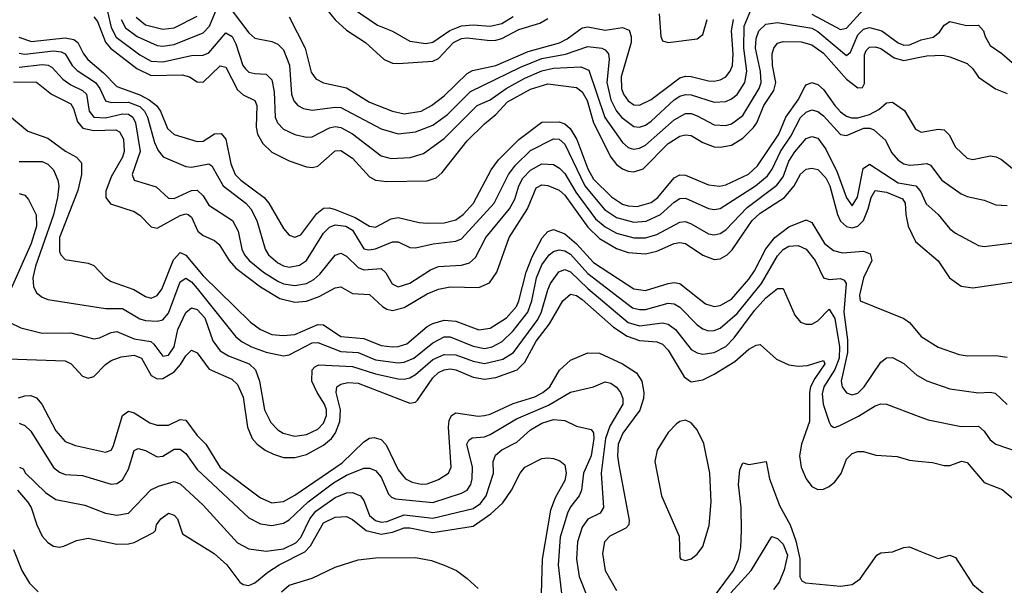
# Model space of a CAD drawing. Header units: inches. Extents: x 990535 to 1117859, y 769386 to 892122.
# Tile 740 of 1056: x 1056872 to 1060300, y 852919 to 854889. Entities that reach past the tile are written whole.
import ezdxf

# ---------------------------------------------------------------- set-up
doc = ezdxf.new("R2010")
doc.units = ezdxf.units.IN
doc.header["$MEASUREMENT"] = 0
doc.layers.add('B0855', color=7, linetype='Continuous')
doc.layers.add('B0865', color=7, linetype='Continuous')

msp = doc.modelspace()

# ---------------------------------------------------------------- linework, layer by layer
at = {"layer": 'B0855', "color": 5}
for points, elevation in [([(1057225.3, 854890), (1057240.4, 854860.4), (1057280.6, 854830), (1057350, 854799.3), (1057370, 854796.9), (1057410, 854803.2), (1057510, 854843.3), (1057533, 854867), (1057570, 854956.1)], 3060), ([(1057177.9, 854917.9), (1057190, 854862.4), (1057207.8, 854827.8), (1057290, 854766.5), (1057330, 854744.5), (1057370, 854742.1), (1057470, 854764.6), (1057510, 854765.9), (1057530, 854773.8), (1057590, 854843.5), (1057612, 854830), (1057624.6, 854804.6), (1057648.5, 854730), (1057658.2, 854718.2), (1057670, 854706.9), (1057690, 854701.2), (1057730, 854698.9), (1057750, 854679.7), (1057757.9, 854637.9), (1057761.6, 854550), (1057769.5, 854529.5), (1057790, 854507.9), (1057830, 854488.7), (1057870, 854479.9), (1057890, 854481.1), (1057950, 854512.6), (1057970, 854516.5), (1057990, 854513.4), (1058030, 854491.3), (1058130, 854415), (1058165.6, 854405.6), (1058231.5, 854408.5), (1058277.5, 854422.5), (1058350, 854474.7), (1058465, 854590), (1058510, 854610.4), (1058565.3, 854650), (1058630, 854685.5), (1058690, 854711.2), (1058730, 854720), (1058824.9, 854724.9), (1058853.4, 854713.4), (1058908.6, 854548.6), (1058970, 854461.6), (1058990, 854444.2), (1059000.6, 854440.6), (1059010, 854437.7), (1059030, 854441.5), (1059050, 854452.5), (1059150, 854540.8), (1059190, 854562.7), (1059210, 854562), (1059230, 854554.4), (1059290, 854522.5), (1059330, 854520.9), (1059350, 854526.2), (1059390, 854555.7), (1059445.8, 854650), (1059452.8, 854670), (1059451.1, 854708.9), (1059433.7, 854790), (1059436.2, 854823.8), (1059445.6, 854850), (1059470, 854873), (1059510, 854879.7), (1059630, 854859.3), (1059650, 854847.8), (1059750, 854764.8), (1059763.8, 854776.2), (1059790, 854836.6), (1059810, 854856), (1059830, 854861.4), (1059873.7, 854850), (1059930, 854808.4), (1059950, 854800.9), (1059970, 854801.5), (1060000, 854814.9)], 3040), ([(1057590, 854949.1), (1057670, 854843.2), (1057690, 854824.3), (1057750, 854813.4), (1057770, 854804.2), (1057790, 854784.4), (1057810.6, 854730.6), (1057817.7, 854630), (1057825.9, 854605.9), (1057839.8, 854590), (1057859.5, 854579.5), (1057890, 854573.8), (1057970, 854584.6), (1057990, 854582.9), (1058130, 854508.4), (1058190, 854492), (1058250, 854498.4), (1058310, 854521.4), (1058361.3, 854558.7), (1058441.1, 854638.9), (1058615.7, 854724.3), (1058690, 854754.1), (1058771.5, 854768.5), (1058850, 854796.1), (1058899, 854790), (1058910, 854784.5), (1058922.2, 854770), (1058924, 854750), (1058916.3, 854670), (1058929.4, 854609.4), (1058949.8, 854570), (1058968.3, 854548.2), (1059010, 854516.9), (1059030, 854514.8), (1059050, 854521.9), (1059070, 854535.4), (1059150, 854610.1), (1059170, 854622.5), (1059190, 854628.2), (1059210, 854626.9), (1059290, 854602), (1059330, 854604.6), (1059350, 854613.1), (1059370, 854628.7), (1059396.9, 854670), (1059403.6, 854710), (1059392.9, 854790), (1059393.8, 854866.2), (1059423.5, 854936.5)], 3060), ([(1057924.5, 854944.5), (1057970, 854888.1), (1058010, 854852.5), (1058075.3, 854810), (1058140.2, 854750), (1058170, 854738.1), (1058190, 854736.6), (1058310, 854744.2), (1058330, 854754.1), (1058382.1, 854810), (1058410, 854824), (1058430, 854826.2), (1058510, 854816.6), (1058530, 854818.1), (1058550, 854824), (1058610, 854855.2), (1058682.7, 854877.3), (1058710, 854893.6)], 3120), ([(1058030, 854928.8), (1058117.4, 854870), (1058170, 854849.1), (1058230, 854814.7), (1058286.3, 854806.3), (1058310, 854810.5), (1058368.9, 854851.1), (1058410, 854867.4), (1058450, 854870.9), (1058510, 854866.3), (1058550, 854875.6), (1058590, 854899.8)], 3140), ([(1059630, 854908.6), (1059730, 854854.9), (1059750, 854859.9), (1059810, 854924.4)], 3060), ([(1057130, 854898.8), (1057142.7, 854882.7), (1057170, 854811.3), (1057188.1, 854790), (1057279.3, 854719.3), (1057330, 854695.3), (1057437, 854697), (1057462.8, 854690), (1057490, 854673.1), (1057510, 854671.2), (1057570, 854728), (1057590, 854723.7), (1057630, 854644.9), (1057650, 854627.9), (1057690, 854607.8), (1057697.7, 854590), (1057694.9, 854514.9), (1057700.1, 854490), (1057718.4, 854458.4), (1057750, 854427.9), (1057810, 854397.3), (1057870, 854376.3), (1057890, 854373.8), (1057910, 854379.3), (1057970, 854432.6), (1057990, 854433.3), (1058030, 854406.9), (1058090, 854341.3), (1058110.1, 854330.1), (1058150, 854325.4), (1058290, 854327.5), (1058321.5, 854338.5), (1058342.8, 854357.2), (1058430, 854466.9), (1058490, 854526.5), (1058530, 854559.1), (1058570, 854602.5), (1058650, 854646.8), (1058710, 854665.3), (1058810, 854653.1), (1058830, 854638.4), (1058847.3, 854607.3), (1058869.8, 854530), (1058930.3, 854410.3), (1058950, 854384.9), (1058970, 854369.4), (1058990, 854361.3), (1059010, 854358.7), (1059042.6, 854370), (1059130, 854457.9), (1059170, 854483.4), (1059190, 854488.6), (1059210, 854485.5), (1059250, 854461.6), (1059290, 854446.6), (1059310, 854444.9), (1059350, 854452.2), (1059390, 854476.4), (1059426.5, 854513.5), (1059437.8, 854530), (1059462.5, 854590), (1059497.7, 854642.3), (1059504.1, 854670), (1059492.7, 854730), (1059491.1, 854770), (1059497.9, 854790), (1059510, 854807), (1059530, 854813.1), (1059592.3, 854812.3), (1059630, 854801.6), (1059670, 854772.1), (1059750, 854682), (1059790, 854652), (1059806.6, 854653.4), (1059813.1, 854666.9), (1059813.5, 854766.5), (1059818.7, 854781.3), (1059830, 854793.9), (1059850, 854794.7), (1059870, 854788.5), (1059915.9, 854755.9), (1059950, 854747), (1060000, 854757)], 3020), ([(1057277.7, 854897.7), (1057310, 854871.7), (1057370, 854855.8), (1057410, 854861.1), (1057490, 854900.9)], 3080), ([(1057810, 854899.4), (1057865.9, 854790), (1057886.2, 854706.2), (1057902.8, 854682.8), (1057929.7, 854669.7), (1058010, 854651.9), (1058090, 854602.4), (1058170.2, 854570), (1058210, 854561), (1058269.8, 854570), (1058306, 854590), (1058350, 854624.3), (1058430, 854701.8), (1058448, 854712), (1058530, 854729.6), (1058641.7, 854778.3), (1058751.3, 854808.7), (1058778, 854822), (1058830, 854861.3), (1058850, 854864.5), (1058910, 854852.5), (1058970, 854861.5), (1058993.2, 854853.2), (1059000.8, 854830), (1059000.3, 854810), (1058966.3, 854690), (1058967.2, 854650), (1058973.9, 854630), (1058990, 854606.1), (1059010, 854593.1), (1059030, 854590.9), (1059070, 854610.8), (1059170, 854686.8), (1059190, 854692.7), (1059210, 854691.8), (1059270, 854675.9), (1059290, 854675.5), (1059310, 854679.5), (1059330.4, 854690), (1059345.9, 854710), (1059353, 854730), (1059355.2, 854770), (1059350.4, 854850), (1059357.4, 854890)], 3080), ([(1059097.8, 854910), (1059103.6, 854830), (1059110, 854815.2), (1059130, 854809.2), (1059230, 854822.5), (1059250, 854837.7), (1059265.4, 854890)], 3120), ([(1056868.4, 854828.4), (1056912.6, 854812.6), (1057030, 854826.5), (1057060.6, 854820.6), (1057074.1, 854810), (1057093.5, 854770), (1057108.7, 854750), (1057163.9, 854703.9), (1057210, 854656.7), (1057290, 854627.7), (1057322.8, 854610), (1057348, 854590), (1057361.4, 854570), (1057386.8, 854510), (1057409.2, 854489.2), (1057490, 854464.5), (1057510, 854466.5), (1057550, 854491.1), (1057573.1, 854493.1), (1057590, 854472.8), (1057607.2, 854387.2), (1057622.5, 854350), (1057641.2, 854330), (1057722.8, 854270), (1057739.1, 854250), (1057790, 854161.3), (1057810, 854138.4), (1057830, 854131.9), (1057850, 854140.1), (1057906.3, 854213.7), (1057930, 854232.4), (1057950, 854234.3), (1057970, 854227.8), (1058040.3, 854200.3), (1058090, 854169.7), (1058110, 854166.9), (1058165.1, 854194.9), (1058190, 854200.4), (1058262.7, 854182.7), (1058290, 854180.4), (1058350, 854181.8), (1058390, 854192.4), (1058415.5, 854210), (1058451.4, 854250), (1058513.8, 854366.2), (1058538.6, 854401.4), (1058610, 854471.5), (1058690, 854532.7), (1058750, 854532.9), (1058770, 854526.5), (1058788.1, 854510), (1058811.6, 854471.6), (1058849.6, 854370), (1058870, 854333.9), (1058932, 854272), (1058970, 854246.7), (1058990, 854240.2), (1059021.7, 854238.3), (1059070, 854252.2), (1059093.7, 854270), (1059150, 854338.8), (1059170, 854348.2), (1059190, 854347.1), (1059270, 854313.7), (1059309.7, 854309.7), (1059330, 854314.1), (1059408.8, 854351.2), (1059440.4, 854379.6), (1059514.3, 854490), (1059539, 854550), (1059581.5, 854610), (1059604.9, 854655.1), (1059610, 854662.5), (1059630, 854670.5), (1059650, 854663.9), (1059670, 854645.6), (1059709.2, 854590), (1059730, 854568), (1059750, 854553), (1059767.3, 854547.3), (1059790, 854547.1), (1059830, 854558.3), (1059863.2, 854576.8), (1059890, 854599.5), (1059910, 854602.1), (1059952.4, 854572.4), (1059990, 854507.3), (1060000, 854502.6)], 2980), ([(1056870, 854773), (1056890, 854769.4), (1056990, 854780.4), (1057016.7, 854776.7), (1057030.1, 854770), (1057054.6, 854730), (1057071.8, 854711.8), (1057135.9, 854670), (1057150.6, 854650), (1057170, 854607), (1057190, 854600.2), (1057250, 854601.6), (1057290, 854586.2), (1057306.2, 854570), (1057316.8, 854550), (1057341.3, 854461.3), (1057353.7, 854433.7), (1057371.5, 854411.5), (1057450, 854378), (1057470, 854375.6), (1057530, 854387.2), (1057540.3, 854380.3), (1057579.7, 854310), (1057658.7, 854250), (1057676.9, 854230), (1057696.8, 854190), (1057726, 854090), (1057738.1, 854070), (1057770, 854041.9), (1057790, 854031.3), (1057810, 854027.6), (1057845.4, 854034.6), (1057870, 854050.1), (1057930, 854145), (1057950, 854166.9), (1057970, 854175.1), (1058007.3, 854170), (1058030, 854155.5), (1058070, 854090.6), (1058087.5, 854087.5), (1058110, 854091.1), (1058170, 854115.7), (1058190, 854115.5), (1058230, 854096), (1058250, 854094.7), (1058311.7, 854108.3), (1058390, 854117.1), (1058410, 854125.6), (1058524, 854250), (1058573.2, 854350), (1058598, 854382), (1058650, 854433.2), (1058730, 854474.4), (1058750, 854473), (1058770, 854455.5), (1058839.1, 854310), (1058908.1, 854228.1), (1058950, 854200.3), (1059010, 854183.8), (1059052.6, 854187.4), (1059102.6, 854210), (1059150, 854253.1), (1059170, 854265.7), (1059190, 854267.5), (1059270, 854231.8), (1059290, 854228.3), (1059310, 854231.8), (1059434.1, 854310), (1059474.9, 854345.1), (1059491.9, 854368.1), (1059520.1, 854430), (1059556.9, 854483.1), (1059590, 854548.7), (1059610, 854567.4), (1059630, 854575.7), (1059650, 854569.6), (1059670, 854553.8), (1059730, 854489.5), (1059750, 854485.5), (1059810.9, 854510.9), (1059831.7, 854511.7), (1059845.9, 854505.9), (1059885.8, 854470), (1059906.6, 854426.6), (1059930, 854399.8), (1059950, 854386.5), (1059970, 854381.8), (1060000, 854385)], 2960), ([(1056870, 854723.8), (1056950, 854732.9), (1056970.7, 854730.7), (1056983.4, 854723.4), (1057021.4, 854681.4), (1057050, 854661.8), (1057090, 854643), (1057104.9, 854630), (1057113.2, 854570), (1057129.9, 854549.9), (1057170, 854547.5), (1057230, 854561.6), (1057250, 854560.1), (1057265.4, 854550), (1057275.4, 854530), (1057290.9, 854430), (1057263.3, 854350), (1057270.1, 854330.1), (1057347.3, 854307.3), (1057390, 854267.6), (1057410, 854266.5), (1057470, 854294.6), (1057490, 854295.1), (1057510, 854275.1), (1057530, 854243.5), (1057612.5, 854190), (1057632.4, 854152.4), (1057644.9, 854090), (1057654.3, 854070), (1057670.9, 854050), (1057720.5, 854010), (1057770, 853977.9), (1057790, 853969.2), (1057830, 853963.1), (1057870, 853969.7), (1057896.2, 853983.8), (1057917.1, 854002.9), (1057970, 854068.9), (1057990, 854075.3), (1058010, 854065.3), (1058050, 854026), (1058070, 854017.6), (1058130, 854021.9), (1058146.9, 854006.9), (1058168.8, 853968.8), (1058190, 853959.1), (1058230, 853971), (1058302.4, 854017.6), (1058330, 854029.7), (1058410, 854034.5), (1058438.3, 854041.7), (1058458.7, 854061.3), (1058494.6, 854130), (1058577.2, 854230), (1058595.6, 854264.4), (1058609.4, 854310), (1058623.1, 854336.9), (1058650, 854364.9), (1058690, 854386.7), (1058730, 854384.3), (1058751.6, 854371.6), (1058770, 854353.2), (1058808.5, 854288.5), (1058876, 854196), (1058910, 854167.2), (1058950, 854145.2), (1059010, 854129.2), (1059050, 854129.5), (1059090, 854141.3), (1059170, 854183.8), (1059190, 854185.7), (1059210, 854178.4), (1059270, 854142.6), (1059290, 854139.4), (1059310, 854143.9), (1059330, 854156.8), (1059404.7, 854235.3), (1059507.8, 854312.2), (1059530, 854341.6), (1059550, 854396.6), (1059570, 854428.9), (1059610, 854475.7), (1059630, 854481.7), (1059650, 854476.3), (1059678.3, 854438.3), (1059718.4, 854358.4), (1059750, 854268.6), (1059770, 854240.5), (1059789.1, 854270.9), (1059808.9, 854371.1), (1059830, 854385.5), (1059930, 854320.6), (1059991.6, 854310), (1060000, 854300.6)], 2940), ([(1056850, 854672.6), (1056930, 854671.9), (1056982.4, 854630), (1057050, 854596), (1057059.6, 854579.6), (1057073.2, 854533.2), (1057091.1, 854511.1), (1057130, 854503), (1057205.9, 854505.9), (1057218.7, 854498.7), (1057232.8, 854472.8), (1057235.9, 854430), (1057229.4, 854410), (1057190, 854342.1), (1057172.2, 854292.2), (1057172.2, 854270), (1057188.1, 854248.1), (1057270, 854221), (1057290, 854207.9), (1057330, 854167.1), (1057350, 854162.6), (1057430, 854206.8), (1057450, 854213.3), (1057458.4, 854210), (1057470, 854200.9), (1057492.1, 854152.1), (1057510, 854137.8), (1057550, 854119.7), (1057566, 854106), (1057600.8, 854050), (1057623.8, 854023.8), (1057710, 853958.4), (1057777.6, 853917.6), (1057830, 853905.3), (1057870, 853908.5), (1057914.7, 853925.3), (1057970, 853955), (1057990, 853958.9), (1058030, 853935.6), (1058090, 853932.1), (1058135.4, 853890), (1058150, 853880.8), (1058170, 853876), (1058210, 853886.7), (1058290, 853933.8), (1058330, 853950.4), (1058370, 853958.3), (1058470, 853956.2), (1058507, 853973), (1058533.4, 854010), (1058575.6, 854130), (1058639.2, 854230), (1058670, 854303.9), (1058690, 854314.3), (1058710, 854312.1), (1058750, 854295), (1058770, 854278.3), (1058850, 854166.1), (1058890, 854127.5), (1058950, 854092.6), (1058990, 854078.1), (1059050, 854073.4), (1059090, 854082.5), (1059150, 854109.1), (1059170, 854113.1), (1059190, 854109.3), (1059250, 854069.3), (1059290, 854054.2), (1059310, 854056), (1059334.4, 854070), (1059352.1, 854087.9), (1059422.1, 854190), (1059450, 854214.9), (1059534.6, 854270), (1059568.7, 854310), (1059590, 854350.8), (1059610, 854369), (1059630, 854372.2), (1059650, 854367), (1059678.1, 854338.1), (1059692.3, 854310), (1059719.1, 854210), (1059730, 854187.4), (1059750, 854169), (1059770, 854164.3), (1059790, 854169.6), (1059809.7, 854190), (1059825.9, 854230), (1059835.8, 854270), (1059850, 854293.8), (1059890, 854287.8), (1059944.9, 854264.9), (1059954.6, 854250), (1059956.4, 854210), (1059965.6, 854170), (1059990, 854116.3), (1060000, 854107.9)], 2920), ([(1056835.2, 854555.2), (1056900.3, 854500.3), (1056970, 854476.3), (1057031.3, 854431.3), (1057070.1, 854410), (1057086.9, 854390), (1057086.8, 854350), (1057073.7, 854293.7), (1057010.7, 854130), (1057010, 854081.6), (1057014.5, 854070), (1057030, 854053.8), (1057110, 854040.9), (1057130, 854032.6), (1057171, 853990), (1057190, 853976.6), (1057269.1, 853949.1), (1057310, 853924.8), (1057330, 853919.4), (1057350, 853927.8), (1057366.8, 853950), (1057407, 854053), (1057430, 854077.7), (1057450, 854068.5), (1057510, 853996.6), (1057675.7, 853835.7), (1057710.3, 853810.3), (1057750, 853792.8), (1057789, 853789), (1057830, 853792.8), (1057910, 853827), (1057930, 853826.5), (1057990, 853785.6), (1058070, 853778.3), (1058130, 853753.7), (1058170, 853749.8), (1058190, 853751), (1058219.5, 853760.5), (1058290, 853820.6), (1058310, 853831.2), (1058350, 853842.2), (1058390, 853839), (1058470, 853808.3), (1058510, 853814.7), (1058567.1, 853850), (1058601.1, 853890), (1058610, 853910.2), (1058635.4, 854010), (1058656.4, 854063.6), (1058690.9, 854129.1), (1058710, 854151.3), (1058730, 854158.2), (1058770, 854143.3), (1058810, 854108), (1058870, 854042.9), (1059010, 853951.1), (1059050, 853945.2), (1059130, 853970.1), (1059150, 853973.6), (1059170, 853970.1), (1059259.4, 853899.4), (1059290, 853890.1), (1059310, 853893.5), (1059350, 853915.9), (1059410, 853985.3), (1059430, 854013.9), (1059469.6, 854090.4), (1059501, 854130), (1059550, 854167.2), (1059610, 854192.3), (1059630, 854182.8), (1059673.7, 854110), (1059704.8, 854084.8), (1059737, 854077), (1059810, 854083.1), (1059833.2, 854073.2), (1059838.5, 854050), (1059809.5, 853990), (1059796.1, 853930), (1059798, 853910), (1059950, 853848.8), (1059970, 853834), (1060000, 853797.8)], 2880), ([(1056870, 854395), (1056950, 854394.7), (1056970, 854386), (1056990, 854366), (1057004.8, 854330), (1057008.1, 854310), (1057003.8, 854270), (1056989, 854209), (1056927, 854030), (1056917.7, 853990), (1056919.6, 853959.6), (1056930, 853938), (1056950, 853922.5), (1056970, 853914.6), (1057170, 853883.3), (1057230, 853883), (1057290, 853847), (1057310, 853841), (1057350, 853838.6), (1057370, 853843.8), (1057390, 853866.8), (1057430, 853976.3), (1057450, 853988.6), (1057470, 853975.5), (1057490, 853952.3), (1057624.7, 853784.7), (1057646.6, 853766.6), (1057679, 853750), (1057730, 853730.7), (1057790, 853717.8), (1057810, 853721.1), (1057890, 853763.8), (1057910, 853765.2), (1057990, 853733.5), (1058050, 853729.3), (1058110, 853704.1), (1058190, 853694.3), (1058210, 853696.6), (1058243.7, 853710), (1058310, 853764), (1058350, 853784.1), (1058370, 853783.8), (1058450, 853751.4), (1058490, 853744), (1058516.2, 853750), (1058552.1, 853767.9), (1058590, 853805.7), (1058640.8, 853870), (1058655.2, 853910), (1058671.6, 853990), (1058690, 854035.5), (1058715.1, 854070), (1058730, 854081.4), (1058750, 854087.5), (1058770, 854083.4), (1058790, 854072.1), (1058850, 854005.3), (1059005.7, 853885.7), (1059030, 853879.3), (1059050, 853879.8), (1059130, 853901.6), (1059150, 853899.3), (1059170, 853887.5), (1059230, 853825.7), (1059250, 853812), (1059270, 853805.2), (1059290, 853806.7), (1059310, 853814.6), (1059370, 853866), (1059454.6, 853970), (1059510, 854066.9), (1059530, 854088.8), (1059550, 854100.3), (1059582.6, 854102.6), (1059610, 854089.4), (1059641.3, 854050), (1059670.1, 853990.1), (1059690, 853983.6), (1059730, 853987.5), (1059741.8, 853981.8), (1059749.7, 853969.7), (1059740.5, 853870), (1059753.4, 853773.4), (1059754.1, 853730), (1059731.6, 853630), (1059735.5, 853610), (1059750, 853588.9), (1059770, 853582.1), (1059790, 853588.3), (1059812.2, 853610), (1059870, 853696.6), (1059890, 853711), (1059910, 853712.7), (1059950, 853691.8), (1059996.5, 853650), (1060000, 853648)], 2860), ([(1056870, 854283.7), (1056890, 854278.4), (1056902.4, 854262.4), (1056928.9, 854208.9), (1056930.5, 854170), (1056911.6, 854110), (1056813.7, 853890)], 2840), ([(1056834.9, 853834.9), (1056875.2, 853815.2), (1056950, 853797.4), (1057050, 853798.7), (1057130, 853777.8), (1057150, 853780.9), (1057190, 853799.6), (1057210, 853803.1), (1057270, 853777.5), (1057327.8, 853767.8), (1057339.1, 853759.1), (1057370, 853716.8), (1057390, 853720.1), (1057409, 853750), (1057422.3, 853810), (1057450, 853869.5), (1057470, 853885.7), (1057490, 853879.5), (1057516.5, 853850), (1057544.5, 853770), (1057570, 853735.5), (1057598.6, 853718.6), (1057670.5, 853690.5), (1057693, 853670), (1057706.1, 853630), (1057724.4, 853530), (1057745.6, 853485.6), (1057770, 853460.6), (1057788.8, 853448.8), (1057830, 853438.3), (1057870, 853443.8), (1057910, 853462.4), (1057930, 853483.1), (1057940.2, 853510), (1057939.9, 853530), (1057933.1, 853550), (1057907.3, 853590), (1057889.4, 853630), (1057889.6, 853670), (1057899.7, 853680.3), (1057913.1, 853686.9), (1058030, 853681.3), (1058110, 853656), (1058190, 853637.6), (1058210, 853637.1), (1058230, 853641.6), (1058250, 853652.7), (1058310, 853705.5), (1058350, 853722.8), (1058390, 853721.6), (1058450, 853699.3), (1058490, 853691.3), (1058553.8, 853706.2), (1058590.7, 853729.3), (1058675.2, 853844.8), (1058688.9, 853871.1), (1058710, 853948.4), (1058719.9, 853970), (1058749, 854011), (1058770, 854018.8), (1058790, 854010.7), (1058850, 853952.7), (1058990, 853833.8), (1059030, 853822.8), (1059110, 853833), (1059130, 853828.9), (1059155, 853810), (1059210, 853740.6), (1059230, 853728.7), (1059250, 853724), (1059290, 853729.3), (1059330, 853750.5), (1059359.2, 853780.7), (1059430, 853876.1), (1059470, 853920.4), (1059510, 853952.6), (1059530, 853952.4), (1059570, 853859.5), (1059590, 853835.8), (1059610, 853828.4), (1059630, 853828.5), (1059650, 853840.2), (1059690, 853880.6), (1059710, 853848), (1059726.2, 853750), (1059724.5, 853710), (1059710, 853670.5), (1059671.9, 853610), (1059665.6, 853585.6), (1059669.5, 853549.5), (1059690, 853487.3), (1059695.6, 853475.6), (1059704.9, 853470), (1059710, 853468.1), (1059730, 853476.6), (1059792, 853508), (1059850, 853543.9), (1059870, 853551), (1059889.3, 853549.3), (1060000, 853508.2)], 2840), ([(1056830, 853707.5), (1057030, 853700.6), (1057050.4, 853690.4), (1057090, 853647.8), (1057110, 853640.1), (1057130, 853646.4), (1057170, 853688), (1057190, 853701.9), (1057225.2, 853714.8), (1057270, 853720.7), (1057295.8, 853710), (1057329.6, 853649.6), (1057350, 853637.5), (1057370, 853639.3), (1057410, 853662.3), (1057432.1, 853687.9), (1057450, 853718.2), (1057470, 853738.4), (1057490, 853728.8), (1057531.2, 853671.2), (1057610, 853636.4), (1057630, 853618.4), (1057650, 853574), (1057665.1, 853470), (1057681.5, 853430), (1057698.4, 853410), (1057726.8, 853390), (1057755.1, 853375.1), (1057790, 853364.4), (1057830, 853364.3), (1057870, 853374.4), (1057930, 853406.5), (1057957.9, 853430), (1057971.4, 853450), (1057986.4, 853490), (1057988.9, 853530), (1057973.2, 853590), (1057975.4, 853610), (1057990, 853619.6), (1058014.5, 853625.5), (1058050, 853623.2), (1058230, 853553.7), (1058250, 853557), (1058256.7, 853563.3), (1058310, 853641), (1058330, 853660.2), (1058350, 853669.5), (1058370, 853672.6), (1058390, 853669.5), (1058450, 853643.6), (1058490, 853636.4), (1058530, 853643.1), (1058604, 853670), (1058630, 853695.6), (1058670, 853768.8), (1058716.6, 853830), (1058762.9, 853910), (1058790, 853932.5), (1058810, 853928.4), (1058830, 853913.9), (1058938.6, 853818.6), (1058986.9, 853786.9), (1059030, 853771.6), (1059090, 853766.6), (1059110, 853759.1), (1059130, 853737.8), (1059185, 853645), (1059210, 853627.6), (1059250, 853634.2), (1059290, 853653.8), (1059361.9, 853698), (1059410, 853741.3), (1059435.9, 853755.9), (1059450, 853757.8), (1059506.1, 853706.1), (1059550, 853686.5), (1059582.5, 853682.5), (1059614.9, 853685.1), (1059670, 853702.4), (1059675.3, 853690), (1059640.2, 853639.8), (1059625.5, 853610), (1059621.1, 853590), (1059621.1, 853490), (1059594.1, 853410), (1059586.4, 853370), (1059592.5, 853330), (1059610, 853289.3), (1059630, 853263.5), (1059650, 853252.9), (1059670, 853253.5), (1059690, 853262.7), (1059710, 853279.5), (1059731.6, 853308.4), (1059750, 853357.7), (1059770, 853377.9), (1059790, 853385.1), (1059810, 853385.1), (1059852.4, 853372.4), (1059927.1, 853367.1), (1059970, 853354.3), (1060000, 853351.4)], 2820), ([(1056868, 853572), (1056890, 853579), (1056910, 853579.5), (1056930, 853571.5), (1056948.6, 853550), (1056997, 853457), (1057030, 853419.2), (1057065.9, 853405.9), (1057170, 853382.2), (1057190, 853389.4), (1057197.5, 853402.5), (1057229.7, 853510.3), (1057250, 853525.3), (1057270, 853519.3), (1057324.7, 853484.7), (1057350, 853477.2), (1057390, 853476.9), (1057430, 853496.1), (1057450, 853494.2), (1057490, 853441.1), (1057519.8, 853410), (1057570, 853328.8), (1057710, 853223.3), (1057750, 853206), (1057790, 853210.8), (1057830, 853232.7), (1057994, 853346), (1058070, 853418.5), (1058090, 853431.4), (1058105.8, 853434.2), (1058130, 853427.3), (1058148, 853408), (1058190, 853321.2), (1058215.3, 853290), (1058238.5, 853278.5), (1058270, 853271.3), (1058290, 853272.5), (1058330, 853287.2), (1058364.4, 853310), (1058374, 853330), (1058364.6, 853470), (1058367.2, 853492.8), (1058374.9, 853510), (1058390, 853519.4), (1058468.1, 853508), (1058490, 853510.4), (1058510, 853515.2), (1058590, 853551.9), (1058664.8, 853575.2), (1058693.6, 853590), (1058717.1, 853610), (1058751.2, 853668.8), (1058790, 853703.1), (1058850, 853728.9), (1058890, 853727.3), (1058970.7, 853690), (1059018.8, 853658.8), (1059038, 853630), (1059044.5, 853590), (1059043.1, 853570), (1059030.5, 853529.5), (1058971.1, 853448.9), (1058955.5, 853410), (1058953.4, 853370), (1058957.3, 853337.3), (1058994, 853146), (1058992.1, 853130), (1058982.1, 853117.9), (1058926.8, 853090), (1058908.3, 853070), (1058900.9, 853030), (1058910.1, 852970), (1058950, 852901.3)], 2780), ([(1056870, 853483.3), (1056890, 853475.3), (1056910, 853455.7), (1056990, 853328.8), (1057010, 853312.5), (1057030, 853305.4), (1057090, 853301.7), (1057190, 853271.7), (1057210, 853273), (1057230, 853286.1), (1057250, 853323.5), (1057270, 853388.1), (1057284.1, 853395.9), (1057310, 853389), (1057350, 853366.7), (1057370, 853368.6), (1057410, 853393.2), (1057430, 853393.4), (1057450, 853377.8), (1057490, 853321.8), (1057670, 853153.5), (1057710, 853132.4), (1057750, 853126.9), (1057790, 853135.3), (1057810, 853147), (1057876.6, 853210), (1057964.6, 853275.4), (1058010, 853302.9), (1058070, 853326.4), (1058090, 853326.9), (1058110, 853319), (1058130, 853295.8), (1058156.2, 853236.2), (1058165.7, 853225.7), (1058180.3, 853220.3), (1058310, 853207.7), (1058410, 853239.9), (1058430, 853250.8), (1058442.3, 853270), (1058447.2, 853290), (1058448.5, 853330), (1058428.9, 853410), (1058435, 853425), (1058447.5, 853432.5), (1058490, 853436.1), (1058510, 853444.4), (1058601.4, 853498.6), (1058713.4, 853546.6), (1058790, 853592), (1058869.4, 853610.6), (1058910, 853627.5), (1058930, 853623.5), (1058950, 853609.3), (1058963.7, 853590), (1058971.8, 853570), (1058971.3, 853550), (1058926.6, 853473.4), (1058911.3, 853430), (1058896.5, 853310), (1058904.5, 853190), (1058892.7, 853170), (1058850, 853148.8), (1058830, 853121.8), (1058814, 853070), (1058810.5, 853010), (1058819.7, 852950), (1058851.1, 852870)], 2760), ([(1056870.7, 853330.7), (1056884.4, 853324.4), (1056892.4, 853310), (1056961.9, 853241.9), (1056997.2, 853217.2), (1057098.2, 853198.2), (1057170, 853170.6), (1057210, 853162.6), (1057250, 853170.2), (1057328.4, 853251.6), (1057355.3, 853264.7), (1057410, 853280.1), (1057430, 853272.6), (1057510, 853197.6), (1057630, 853066.5), (1057670, 853045.6), (1057730, 853037.4), (1057790, 853046.2), (1057833.6, 853066.4), (1057850, 853085.8), (1057882.3, 853150), (1057903.2, 853176.8), (1057970, 853225.2), (1058010, 853240.5), (1058030, 853241.6), (1058058.4, 853230), (1058070, 853214), (1058090, 853162.2), (1058110, 853144.5), (1058130, 853138.6), (1058150, 853140.8), (1058210, 853164), (1058310, 853152.9), (1058450, 853186.2), (1058476, 853204), (1058496.1, 853230), (1058521.4, 853310), (1058520.2, 853350), (1058528.1, 853371.9), (1058550, 853390.5), (1058602.7, 853417.3), (1058650, 853460.3), (1058690, 853483.4), (1058730, 853496.4), (1058770, 853492.4), (1058810, 853473.5), (1058861.2, 853461.2), (1058869.6, 853449.6), (1058870.7, 853430.7), (1058861.4, 853370), (1058834.8, 853310), (1058827.8, 853250), (1058819.6, 853230), (1058790, 853192.4), (1058778.6, 853170), (1058753.6, 853086.4), (1058746.6, 852990), (1058759.9, 852870)], 2740), ([(1056864.1, 853250), (1056899.3, 853210), (1056911.4, 853190), (1056931.3, 853130), (1056950, 853090.1), (1056970, 853067.7), (1056990, 853055.5), (1057010, 853051.6), (1057025.4, 853054.6), (1057070, 853074.8), (1057110, 853082.5), (1057210, 853062.5), (1057250, 853063.1), (1057270, 853067.9), (1057337.6, 853102.4), (1057344.4, 853110), (1057348, 853130), (1057362.8, 853150), (1057389.8, 853170), (1057410, 853163.6), (1057420.6, 853150), (1057438, 853098), (1057549.2, 853030), (1057592.7, 852990), (1057638.2, 852930), (1057650, 852921.3), (1057670, 852918.4), (1057690, 852927.8), (1057735.2, 852964.8), (1057774.6, 852990), (1057864.8, 853035.2), (1057883.7, 853056.3), (1057930, 853136.2), (1057970, 853156.6), (1058010, 853158.6), (1058030, 853148.2), (1058078.3, 853110), (1058130, 853097.3), (1058170, 853103.8), (1058210, 853118.5), (1058230, 853119.6), (1058310, 853102.7), (1058450, 853124.5), (1058511.9, 853168.1), (1058553.4, 853206.6), (1058584.5, 853250), (1058614.7, 853310), (1058629.9, 853330.1), (1058690, 853360.2), (1058710, 853363.2), (1058730, 853360.2), (1058752.1, 853352.1), (1058770, 853338.9), (1058774.8, 853310), (1058770, 853284.1), (1058736.6, 853223.4), (1058719.4, 853180.6), (1058690.9, 853010), (1058684.3, 852770)], 2720), ([(1059270, 852852.7), (1059356.7, 852970), (1059374.6, 853010), (1059382.3, 853050), (1059385.2, 853110), (1059384.1, 853190), (1059374.8, 853270), (1059378.8, 853321.2), (1059390, 853346), (1059410, 853339.2), (1059470.1, 853350.1), (1059481.9, 853290), (1059516.8, 853196.8), (1059553.7, 853130), (1059574.3, 853074.3), (1059588.4, 853011.6), (1059588, 852948), (1059594.9, 852934.9), (1059607.9, 852927.9), (1059730, 852915.3), (1059770, 852921.1), (1059798.2, 852941.8), (1059856, 853024), (1059870, 853031.8), (1059910, 853035.1), (1059950, 853050.2), (1059970, 853052.5), (1060000, 853040.3)], 2780), ([(1059347.1, 852892.9), (1059418.3, 852970), (1059490, 853088.7), (1059510, 853081.8), (1059530, 853062.2), (1059544.4, 853024.4), (1059533.3, 852973.3), (1059516.3, 852930), (1059495.9, 852904.1)], 2760), ([(1056850, 853043.2), (1056879.5, 852970), (1056905.9, 852925.9), (1056935.9, 852895.9)], 2680), ([(1057783.8, 852896.2), (1057810, 852919), (1057890, 852944.2), (1057970, 852981.5), (1058050, 853007), (1058110, 853014.7), (1058250, 853016), (1058305.7, 853005.7), (1058349.4, 852989.4), (1058392.3, 852970), (1058430, 852942.7), (1058467.4, 852907.4)], 2680)]:
    msp.add_lwpolyline(points, dxfattribs=dict(at, elevation=elevation))
at = {"layer": 'B0855', "color": 5, "elevation": 2820}
msp.add_lwpolyline([(1059190, 853493.6), (1059170, 853489.3), (1059158.7, 853481.3), (1059130, 853451.2), (1059091.4, 853390), (1059082.9, 853350), (1059106.1, 853230), (1059168.1, 853090), (1059170, 853016), (1059174, 853010), (1059190, 853005.6), (1059210, 853011.3), (1059230, 853026.8), (1059250, 853053.8), (1059272.5, 853127.5), (1059279, 853210), (1059274.3, 853310), (1059253.1, 853413.1), (1059230, 853460.2), (1059210, 853484.7)], close=True, dxfattribs=at)
at = {"layer": 'B0865', "color": 5}
for points, elevation in [([(1060000, 854814.9), (1060010, 854819.4), (1060052.1, 854827.9), (1060074.2, 854845.8), (1060090, 854870.1), (1060110, 854882.6), (1060168.6, 854868.6), (1060209.6, 854869.6), (1060226.9, 854850), (1060232.7, 854830), (1060250, 854799.4), (1060291.2, 854771.2), (1060344.9, 854724.9)], 3040), ([(1060000, 854757), (1060030, 854762.9), (1060085.5, 854765.5), (1060110, 854760.2), (1060170, 854736.6), (1060190, 854718.2), (1060210, 854688.7), (1060268.6, 854648.6), (1060310, 854632.5)], 3020), ([(1060000, 854502.6), (1060010, 854497.9), (1060070, 854507.5), (1060090, 854505.3), (1060107.6, 854487.6), (1060130, 854445.6), (1060170, 854407.3), (1060190, 854402.1), (1060250, 854414.6), (1060271.1, 854411.1), (1060290, 854401.7), (1060390, 854320.4)], 2980), ([(1060000, 854385), (1060030, 854388.2), (1060042.7, 854382.7), (1060082, 854330), (1060150, 854282), (1060170, 854273.4), (1060230, 854260.2), (1060270, 854244.5), (1060310, 854241.3)], 2960), ([(1060000, 854300.6), (1060009.4, 854290), (1060027.7, 854247.7), (1060070, 854211), (1060110, 854161.1), (1060130, 854145.5), (1060210, 854102.3), (1060230, 854098.6), (1060350, 854114.1)], 2940), ([(1060000, 854107.9), (1060069.7, 854049.7), (1060109.4, 853989.4), (1060150, 853960.7), (1060190, 853954.6), (1060325.6, 853974.4)], 2920), ([(1060000, 853797.8), (1060010, 853785.7), (1060070, 853748.9), (1060143, 853723), (1060170, 853717.9), (1060270, 853719.8), (1060310, 853713.6)], 2880), ([(1060000, 853648), (1060030, 853630.8), (1060110, 853603.7), (1060210, 853588.8), (1060250, 853591.6), (1060267.6, 853587.6), (1060310, 853548.6)], 2860), ([(1060000, 853508.2), (1060035.1, 853495.1), (1060150, 853472.6), (1060210, 853473.3), (1060230, 853455.9), (1060250, 853425.4), (1060270, 853411), (1060344.5, 853384.5)], 2840), ([(1060000, 853351.4), (1060050, 853346.6), (1060090, 853335.7), (1060110, 853335.7), (1060151.5, 853351.5), (1060170, 853346.1), (1060230, 853277.3), (1060292.4, 853252.4), (1060370, 853187.6)], 2820), ([(1060000, 853040.3), (1060070, 853011.8), (1060110, 853023.9), (1060130, 853015.8), (1060190, 852922), (1060229.5, 852889.5)], 2780)]:
    msp.add_lwpolyline(points, dxfattribs=dict(at, elevation=elevation))

doc.saveas('drawing.dxf')
